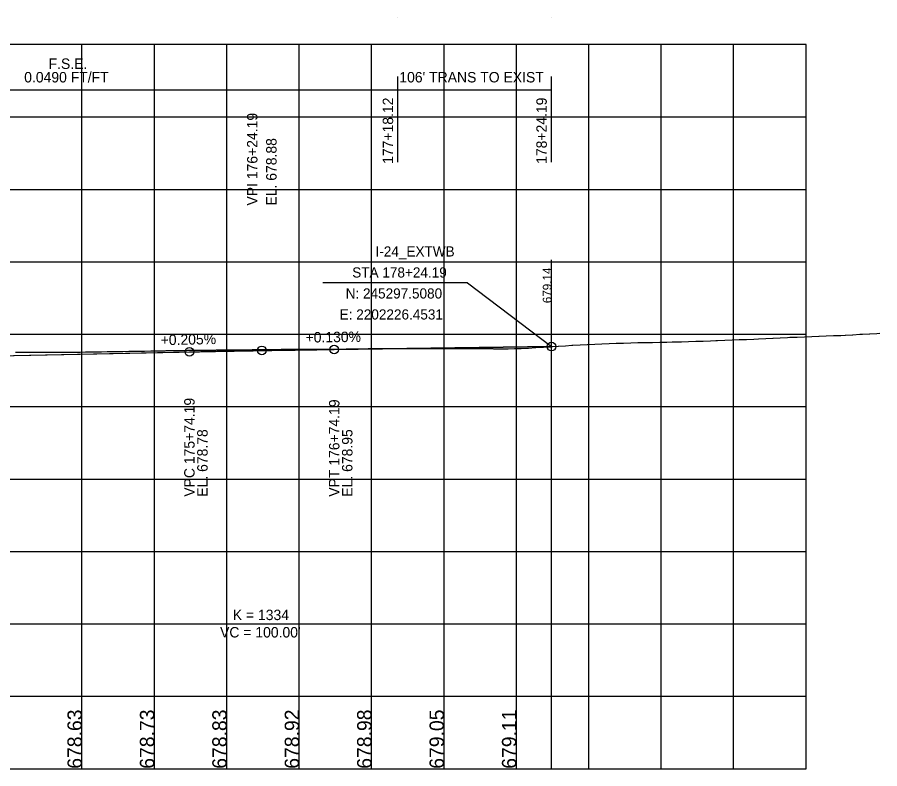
# Model space of a CAD drawing. Extents: x -7164 to 2214450, y -19642 to 253469.
# Drawn here: x 955 to 1551, y -15000 to -14481 of the extents above; entities that cross this region are included whole.
import ezdxf

# ---------------------------------------------------------------- set-up
doc = ezdxf.new("R2010")
doc.units = 0
for name, color, linetype in [('DESIGN - PROFILE - Proposed', 7, 'Continuous'), ('DESIGN - PROFILE - Proposed Curve Text', 7, 'Continuous'), ('DESIGN - PROFILE - Proposed Text', 7, 'Continuous'), ('DESIGN - SCRATCH - User 1', 7, 'Continuous'), ('DESIGN - SHEET - Light Grid', 7, 'Continuous'), ('SURVEY - PROFILE - Ground Line with Text', 7, 'Continuous'), ('XTREE', 7, 'Continuous')]:
    doc.layers.add(name, color=color, linetype=linetype)

msp = doc.modelspace()

# ---------------------------------------------------------------- linework, layer by layer
at = {"layer": 'DESIGN - PROFILE - Proposed'}
for p, q in [((1174.19, -14710.5), (1324.19, -14708.55)), ((1174.19, -14710.5), (1324.19, -14708.55)), ((654.39, -14720.78), (1074.19, -14712.18)), ((654.39, -14720.78), (1074.19, -14712.18))]:
    msp.add_line(p, q, dxfattribs=at)
msp.add_spline([(1074.19, -14712.18), (1076.19, -14712.14), (1078.19, -14712.1), (1080.19, -14712.06), (1082.19, -14712.02), (1084.19, -14711.98), (1086.19, -14711.94), (1088.19, -14711.9), (1090.19, -14711.86), (1092.19, -14711.82), (1094.19, -14711.78), (1096.19, -14711.74), (1098.19, -14711.71), (1100.19, -14711.67), (1102.19, -14711.63), (1104.19, -14711.6), (1106.19, -14711.56), (1108.19, -14711.52), (1110.19, -14711.49), (1112.19, -14711.45), (1114.19, -14711.42), (1116.19, -14711.38), (1118.19, -14711.35), (1120.19, -14711.31), (1122.19, -14711.28), (1124.19, -14711.25), (1126.19, -14711.21), (1128.19, -14711.18), (1130.19, -14711.15), (1132.19, -14711.11), (1134.19, -14711.08), (1136.19, -14711.05), (1138.19, -14711.02), (1140.19, -14710.99), (1142.19, -14710.96), (1144.19, -14710.93), (1146.19, -14710.9), (1148.19, -14710.87), (1150.19, -14710.84), (1152.19, -14710.81), (1154.19, -14710.78), (1156.19, -14710.75), (1158.19, -14710.72), (1160.19, -14710.69), (1162.19, -14710.66), (1164.19, -14710.64), (1166.19, -14710.61), (1168.19, -14710.58), (1170.19, -14710.55), (1172.19, -14710.53), (1174.19, -14710.5)], degree=3, dxfattribs=at)
msp.add_spline([(1074.19, -14712.18), (1076.19, -14712.14), (1078.19, -14712.1), (1080.19, -14712.06), (1082.19, -14712.02), (1084.19, -14711.98), (1086.19, -14711.94), (1088.19, -14711.9), (1090.19, -14711.86), (1092.19, -14711.82), (1094.19, -14711.78), (1096.19, -14711.74), (1098.19, -14711.71), (1100.19, -14711.67), (1102.19, -14711.63), (1104.19, -14711.6), (1106.19, -14711.56), (1108.19, -14711.52), (1110.19, -14711.49), (1112.19, -14711.45), (1114.19, -14711.42), (1116.19, -14711.38), (1118.19, -14711.35), (1120.19, -14711.31), (1122.19, -14711.28), (1124.19, -14711.25), (1126.19, -14711.21), (1128.19, -14711.18), (1130.19, -14711.15), (1132.19, -14711.11), (1134.19, -14711.08), (1136.19, -14711.05), (1138.19, -14711.02), (1140.19, -14710.99), (1142.19, -14710.96), (1144.19, -14710.93), (1146.19, -14710.9), (1148.19, -14710.87), (1150.19, -14710.84), (1152.19, -14710.81), (1154.19, -14710.78), (1156.19, -14710.75), (1158.19, -14710.72), (1160.19, -14710.69), (1162.19, -14710.66), (1164.19, -14710.64), (1166.19, -14710.61), (1168.19, -14710.58), (1170.19, -14710.55), (1172.19, -14710.53), (1174.19, -14710.5)], degree=3, dxfattribs=at)
at = {"layer": 'DESIGN - PROFILE - Proposed Curve Text'}
for p, q in [((1218.12, -14581.14), (1218.12, -14522.09)), ((1218.12, -14581.14), (1218.12, -14522.09)), ((1324.19, -14581.14), (1324.19, -14522.09)), ((1324.19, -14581.14), (1324.19, -14522.09)), ((762.87, -14531.14), (1218.12, -14531.14)), ((762.87, -14531.14), (1218.12, -14531.14)), ((1218.12, -14531.14), (1324.19, -14531.14)), ((1218.12, -14531.14), (1324.19, -14531.14))]:
    msp.add_line(p, q, dxfattribs=at)
at = {"layer": 'DESIGN - PROFILE - Proposed Text'}
for p, q in [((1266.27, -14664.58), (1166.27, -14664.58)), ((1266.27, -14664.58), (1166.27, -14664.58)), ((1074.19, -14712.18), (1121.19, -14711.21)), ((1074.19, -14712.18), (1121.19, -14711.21)), ((1174.19, -14710.5), (1127.19, -14711.11)), ((1174.19, -14710.5), (1127.19, -14711.11))]:
    msp.add_line(p, q, dxfattribs=at)
msp.add_lwpolyline([(1266.27, -14664.58), (1324.19, -14708.55)], dxfattribs=at)
msp.add_lwpolyline([(1266.27, -14664.58), (1324.19, -14708.55)], dxfattribs=at)
for centre in [(1074.19, -14712.18), (1074.19, -14712.18), (1124.19, -14711.15), (1124.19, -14711.15), (1174.19, -14710.5), (1174.19, -14710.5), (1324.19, -14708.55), (1324.19, -14708.55)]:
    msp.add_circle(centre, 3, dxfattribs=at)
at = {"layer": 'DESIGN - SCRATCH - User 1'}
for p, q in [((1500, -14500), (0, -14500)), ((1500, -14500), (0, -14500)), ((1500, -15000), (1500, -14500)), ((1500, -15000), (1500, -14500)), ((0, -15000), (1500, -15000)), ((0, -15000), (1500, -15000))]:
    msp.add_line(p, q, dxfattribs=at)
at = {"layer": 'DESIGN - SHEET - Light Grid'}
for p, q in [((1000, -15000), (1000, -14500)), ((1000, -15000), (1000, -14500)), ((1050, -15000), (1050, -14500)), ((1050, -15000), (1050, -14500)), ((1100, -15000), (1100, -14500)), ((1100, -15000), (1100, -14500)), ((1150, -15000), (1150, -14500)), ((1150, -15000), (1150, -14500)), ((1200, -15000), (1200, -14500)), ((1200, -15000), (1200, -14500)), ((1250, -15000), (1250, -14500)), ((1250, -15000), (1250, -14500)), ((1300, -15000), (1300, -14500)), ((1300, -15000), (1300, -14500)), ((1350, -15000), (1350, -14500)), ((1350, -15000), (1350, -14500)), ((1400, -15000), (1400, -14500)), ((1400, -15000), (1400, -14500)), ((1450, -15000), (1450, -14500)), ((1450, -15000), (1450, -14500)), ((0, -14550), (1500, -14550)), ((0, -14550), (1500, -14550)), ((0, -14600), (1500, -14600)), ((0, -14600), (1500, -14600)), ((0, -14650), (1500, -14650)), ((0, -14650), (1500, -14650)), ((0, -14700), (1500, -14700)), ((0, -14700), (1500, -14700)), ((0, -14750), (1500, -14750)), ((0, -14750), (1500, -14750)), ((0, -14800), (1500, -14800)), ((0, -14800), (1500, -14800)), ((0, -14850), (1500, -14850)), ((0, -14850), (1500, -14850)), ((0, -14900), (1500, -14900)), ((0, -14900), (1500, -14900)), ((0, -14950), (1500, -14950)), ((0, -14950), (1500, -14950)), ((0, -15000), (1400, -15000)), ((0, -15000), (1400, -15000))]:
    msp.add_line(p, q, dxfattribs=at)
at = {"layer": 'SURVEY - PROFILE - Ground Line with Text'}
for points in [[(1443.92, -14704.11), (1448.89, -14703.91), (1448.92, -14703.91), (1453.89, -14703.71), (1453.92, -14703.71), (1458.88, -14703.52), (1458.92, -14703.52), (1463.88, -14703.32), (1463.93, -14703.32), (1467.13, -14703.16), (1467.18, -14703.16), (1472.12, -14702.92), (1472.18, -14702.92), (1477.12, -14702.68), (1477.19, -14702.68), (1482.12, -14702.44), (1482.19, -14702.44), (1487.12, -14702.2), (1488.86, -14702.13), (1488.94, -14702.12), (1493.86, -14701.91), (1493.94, -14701.91), (1498.86, -14701.72), (1498.94, -14701.72), (1503.86, -14701.53), (1503.94, -14701.53), (1508.85, -14701.34), (1508.94, -14701.33), (1513.85, -14701.15), (1513.94, -14701.14), (1518.85, -14700.95), (1518.94, -14700.95), (1523.85, -14700.76), (1523.94, -14700.76), (1527.1, -14700.59), (1527.2, -14700.58), (1532.1, -14700.32), (1532.2, -14700.32), (1537.1, -14700.06), (1538.84, -14699.97), (1538.94, -14699.96), (1543.84, -14699.72), (1543.95, -14699.71), (1548.84, -14699.46), (1548.95, -14699.46), (1550.87, -14699.36)], [(1443.92, -14704.11), (1448.89, -14703.91), (1448.92, -14703.91), (1453.89, -14703.71), (1453.92, -14703.71), (1458.88, -14703.52), (1458.92, -14703.52), (1463.88, -14703.32), (1463.93, -14703.32), (1467.13, -14703.16), (1467.18, -14703.16), (1472.12, -14702.92), (1472.18, -14702.92), (1477.12, -14702.68), (1477.19, -14702.68), (1482.12, -14702.44), (1482.19, -14702.44), (1487.12, -14702.2), (1488.86, -14702.13), (1488.94, -14702.12), (1493.86, -14701.91), (1493.94, -14701.91), (1498.86, -14701.72), (1498.94, -14701.72), (1503.86, -14701.53), (1503.94, -14701.53), (1508.85, -14701.34), (1508.94, -14701.33), (1513.85, -14701.15), (1513.94, -14701.14), (1518.85, -14700.95), (1518.94, -14700.95), (1523.85, -14700.76), (1523.94, -14700.76), (1527.1, -14700.59), (1527.2, -14700.58), (1532.1, -14700.32), (1532.2, -14700.32), (1537.1, -14700.06), (1538.84, -14699.97), (1538.94, -14699.96), (1543.84, -14699.72), (1543.95, -14699.71), (1548.84, -14699.46), (1548.95, -14699.46), (1550.87, -14699.36)], [(1187.52, -14710.09), (1187.91, -14710.09), (1192.52, -14710.02), (1192.94, -14710.02), (1197.52, -14709.95), (1197.96, -14709.95), (1202.52, -14709.87), (1206.75, -14709.86), (1207.21, -14709.86), (1211.77, -14709.85), (1212.21, -14709.85), (1216.79, -14709.84), (1217.21, -14709.85), (1221.81, -14709.83), (1222.21, -14709.84), (1226.83, -14709.83), (1227.21, -14709.84), (1231.85, -14709.82), (1232.21, -14709.83), (1233.77, -14709.83), (1234.14, -14709.84), (1238.76, -14709.86), (1239.08, -14709.88), (1243.64, -14709.9), (1244.1, -14709.87), (1248.61, -14709.89), (1249.11, -14709.86), (1253.59, -14709.87), (1254.13, -14709.84), (1258.57, -14709.85), (1259.14, -14709.81), (1263.55, -14709.82), (1264.15, -14709.78), (1264.22, -14709.78), (1268.6, -14709.82), (1269.22, -14709.83), (1273.6, -14709.87), (1274.22, -14709.88), (1278.6, -14709.92), (1279.22, -14709.92), (1283.61, -14709.96), (1284.22, -14709.97), (1288.62, -14710), (1289.21, -14710.01), (1293.63, -14710.05), (1294.2, -14710.04), (1298.64, -14709.95), (1303.13, -14709.85), (1303.3, -14709.84), (1307.96, -14709.56), (1308.32, -14709.53), (1313.15, -14709.24), (1313.36, -14709.23), (1318.28, -14708.93), (1318.38, -14708.91), (1318.67, -14708.91), (1323.65, -14708.61), (1323.91, -14708.57), (1323.95, -14708.57), (1324.92, -14708.51), (1328.91, -14708.28), (1328.94, -14708.28), (1333.91, -14707.99), (1333.94, -14707.99), (1338.35, -14707.63), (1338.91, -14707.6), (1338.93, -14707.61), (1343.91, -14707.34), (1343.93, -14707.34), (1348.91, -14707.08), (1348.93, -14707.08), (1349.07, -14707.05), (1354.03, -14706.79), (1358.99, -14706.61), (1363.96, -14706.43), (1368.93, -14706.25), (1373.91, -14706.07), (1373.93, -14706.07), (1378.91, -14705.89), (1378.93, -14705.89), (1383.91, -14705.71), (1387.75, -14705.68), (1388.91, -14705.66), (1393.82, -14705.59), (1393.91, -14705.59), (1398.91, -14705.51), (1403.91, -14705.44), (1407.46, -14705.33), (1408.91, -14705.29), (1413.91, -14705.14), (1418.9, -14704.99), (1423.9, -14704.83), (1428.9, -14704.68), (1428.91, -14704.68), (1433.9, -14704.53), (1433.92, -14704.53), (1437.66, -14704.36), (1438.9, -14704.31), (1438.92, -14704.31), (1443.89, -14704.11), (1443.92, -14704.11)], [(1187.52, -14710.09), (1187.91, -14710.09), (1192.52, -14710.02), (1192.94, -14710.02), (1197.52, -14709.95), (1197.96, -14709.95), (1202.52, -14709.87), (1206.75, -14709.86), (1207.21, -14709.86), (1211.77, -14709.85), (1212.21, -14709.85), (1216.79, -14709.84), (1217.21, -14709.85), (1221.81, -14709.83), (1222.21, -14709.84), (1226.83, -14709.83), (1227.21, -14709.84), (1231.85, -14709.82), (1232.21, -14709.83), (1233.77, -14709.83), (1234.14, -14709.84), (1238.76, -14709.86), (1239.08, -14709.88), (1243.64, -14709.9), (1244.1, -14709.87), (1248.61, -14709.89), (1249.11, -14709.86), (1253.59, -14709.87), (1254.13, -14709.84), (1258.57, -14709.85), (1259.14, -14709.81), (1263.55, -14709.82), (1264.15, -14709.78), (1264.22, -14709.78), (1268.6, -14709.82), (1269.22, -14709.83), (1273.6, -14709.87), (1274.22, -14709.88), (1278.6, -14709.92), (1279.22, -14709.92), (1283.61, -14709.96), (1284.22, -14709.97), (1288.62, -14710), (1289.21, -14710.01), (1293.63, -14710.05), (1294.2, -14710.04), (1298.64, -14709.95), (1303.13, -14709.85), (1303.3, -14709.84), (1307.96, -14709.56), (1308.32, -14709.53), (1313.15, -14709.24), (1313.36, -14709.23), (1318.28, -14708.93), (1318.38, -14708.91), (1318.67, -14708.91), (1323.65, -14708.61), (1323.91, -14708.57), (1323.95, -14708.57), (1324.92, -14708.51), (1328.91, -14708.28), (1328.94, -14708.28), (1333.91, -14707.99), (1333.94, -14707.99), (1338.35, -14707.63), (1338.91, -14707.6), (1338.93, -14707.61), (1343.91, -14707.34), (1343.93, -14707.34), (1348.91, -14707.08), (1348.93, -14707.08), (1349.07, -14707.05), (1354.03, -14706.79), (1358.99, -14706.61), (1363.96, -14706.43), (1368.93, -14706.25), (1373.91, -14706.07), (1373.93, -14706.07), (1378.91, -14705.89), (1378.93, -14705.89), (1383.91, -14705.71), (1387.75, -14705.68), (1388.91, -14705.66), (1393.82, -14705.59), (1393.91, -14705.59), (1398.91, -14705.51), (1403.91, -14705.44), (1407.46, -14705.33), (1408.91, -14705.29), (1413.91, -14705.14), (1418.9, -14704.99), (1423.9, -14704.83), (1428.9, -14704.68), (1428.91, -14704.68), (1433.9, -14704.53), (1433.92, -14704.53), (1437.66, -14704.36), (1438.9, -14704.31), (1438.92, -14704.31), (1443.89, -14704.11), (1443.92, -14704.11)], [(954.15, -14712.41), (957.3, -14712.4), (959.09, -14712.4), (962.31, -14712.4), (964.03, -14712.4), (967.33, -14712.39), (968.98, -14712.39), (972.34, -14712.39), (973.92, -14712.39), (977.35, -14712.39), (978.87, -14712.39), (982.36, -14712.39), (983.83, -14712.39), (987.37, -14712.39), (988.78, -14712.39), (992.38, -14712.39), (993.74, -14712.4), (997.39, -14712.33), (998.67, -14712.31), (1002.4, -14712.24), (1003.61, -14712.23), (1007.41, -14712.16), (1008.55, -14712.15), (1012.42, -14712.08), (1013.49, -14712.07), (1017.43, -14711.99), (1018.44, -14711.99), (1022.44, -14711.91), (1023.39, -14711.91), (1027.45, -14711.84), (1028.34, -14711.83), (1032.45, -14711.76), (1033.29, -14711.75), (1037.46, -14711.68), (1038.24, -14711.68), (1042.47, -14711.61), (1043.2, -14711.6), (1047.47, -14711.53), (1048.16, -14711.51), (1052.48, -14711.44), (1053.12, -14711.42), (1057.48, -14711.36), (1058.09, -14711.34), (1062.49, -14711.28), (1063.05, -14711.26), (1067.49, -14711.2), (1068.02, -14711.18), (1072.5, -14711.12), (1073, -14711.11), (1077.5, -14711.05), (1077.97, -14711.05), (1082.5, -14711), (1082.94, -14710.99), (1087.51, -14710.94), (1087.92, -14710.94), (1092.51, -14710.89), (1092.9, -14710.88), (1097.51, -14710.83), (1097.85, -14710.83), (1102.52, -14710.77), (1102.8, -14710.77), (1107.52, -14710.72), (1107.76, -14710.71), (1112.53, -14710.66), (1112.72, -14710.66), (1117.53, -14710.61), (1117.68, -14710.61), (1122.53, -14710.56), (1122.64, -14710.56), (1127.54, -14710.51), (1127.61, -14710.51), (1132.54, -14710.47), (1132.58, -14710.47), (1137.54, -14710.42), (1138.21, -14710.42), (1142.54, -14710.42), (1142.59, -14710.42), (1147.54, -14710.42), (1147.63, -14710.41), (1152.53, -14710.41), (1152.67, -14710.4), (1157.53, -14710.39), (1157.71, -14710.39), (1162.53, -14710.38), (1162.74, -14710.37), (1167.53, -14710.36), (1167.76, -14710.35), (1172.53, -14710.34), (1172.78, -14710.33), (1177.53, -14710.26), (1177.83, -14710.25), (1182.52, -14710.18), (1182.88, -14710.17), (1187.52, -14710.09)], [(954.15, -14712.41), (957.3, -14712.4), (959.09, -14712.4), (962.31, -14712.4), (964.03, -14712.4), (967.33, -14712.39), (968.98, -14712.39), (972.34, -14712.39), (973.92, -14712.39), (977.35, -14712.39), (978.87, -14712.39), (982.36, -14712.39), (983.83, -14712.39), (987.37, -14712.39), (988.78, -14712.39), (992.38, -14712.39), (993.74, -14712.4), (997.39, -14712.33), (998.67, -14712.31), (1002.4, -14712.24), (1003.61, -14712.23), (1007.41, -14712.16), (1008.55, -14712.15), (1012.42, -14712.08), (1013.49, -14712.07), (1017.43, -14711.99), (1018.44, -14711.99), (1022.44, -14711.91), (1023.39, -14711.91), (1027.45, -14711.84), (1028.34, -14711.83), (1032.45, -14711.76), (1033.29, -14711.75), (1037.46, -14711.68), (1038.24, -14711.68), (1042.47, -14711.61), (1043.2, -14711.6), (1047.47, -14711.53), (1048.16, -14711.51), (1052.48, -14711.44), (1053.12, -14711.42), (1057.48, -14711.36), (1058.09, -14711.34), (1062.49, -14711.28), (1063.05, -14711.26), (1067.49, -14711.2), (1068.02, -14711.18), (1072.5, -14711.12), (1073, -14711.11), (1077.5, -14711.05), (1077.97, -14711.05), (1082.5, -14711), (1082.94, -14710.99), (1087.51, -14710.94), (1087.92, -14710.94), (1092.51, -14710.89), (1092.9, -14710.88), (1097.51, -14710.83), (1097.85, -14710.83), (1102.52, -14710.77), (1102.8, -14710.77), (1107.52, -14710.72), (1107.76, -14710.71), (1112.53, -14710.66), (1112.72, -14710.66), (1117.53, -14710.61), (1117.68, -14710.61), (1122.53, -14710.56), (1122.64, -14710.56), (1127.54, -14710.51), (1127.61, -14710.51), (1132.54, -14710.47), (1132.58, -14710.47), (1137.54, -14710.42), (1138.21, -14710.42), (1142.54, -14710.42), (1142.59, -14710.42), (1147.54, -14710.42), (1147.63, -14710.41), (1152.53, -14710.41), (1152.67, -14710.4), (1157.53, -14710.39), (1157.71, -14710.39), (1162.53, -14710.38), (1162.74, -14710.37), (1167.53, -14710.36), (1167.76, -14710.35), (1172.53, -14710.34), (1172.78, -14710.33), (1177.53, -14710.26), (1177.83, -14710.25), (1182.52, -14710.18), (1182.88, -14710.17), (1187.52, -14710.09)]]:
    msp.add_lwpolyline(points, dxfattribs=at)
at = {"layer": 'XTREE'}
for p, q in [((1218.12, -14481.14), (1218.12, -14481.14)), ((1218.12, -14481.14), (1218.12, -14481.14)), ((1324.19, -14481.14), (1324.19, -14481.14)), ((1324.19, -14481.14), (1324.19, -14481.14)), ((1324.19, -14708.55), (1124.19, -14711.15)), ((1324.19, -14708.55), (1124.19, -14711.15)), ((554.39, -14722.83), (1124.19, -14711.15)), ((554.39, -14722.83), (1124.19, -14711.15))]:
    msp.add_line(p, q, dxfattribs=at)
msp.add_lwpolyline([(0, -15000), (1324.19, -15000), (1324.19, -14648.63)], dxfattribs=at)
msp.add_lwpolyline([(0, -15000), (1324.19, -15000), (1324.19, -14648.63)], dxfattribs=at)

# ---------------------------------------------------------------- texts
at = {"layer": 'DESIGN - PROFILE - Proposed Curve Text'}
for s, p in [('F.S.E.', (976.96, -14516.82)), ('0.0490 FT/FT', (960.13, -14526.14)), ("106' TRANS TO EXIST", (1219.14, -14526.14)), ('K = 1334', (1104.16, -14897.37)), ('K = 1334', (1104.16, -14897.37)), ("VC = 100.00'", (1095.37, -14909.37)), ("VC = 100.00'", (1095.37, -14909.37))]:
    msp.add_text(s, height=7.2, dxfattribs=at).set_placement(p)
for s, height, rotation, p in [('F.S.E.', 7.2, 360, (976.96, -14516.82)), ('0.0490 FT/FT', 7.2, 360, (960.13, -14526.14)), ("106' TRANS TO EXIST", 7.2, 360, (1219.14, -14526.14)), ('177+18.12', 7.2, 90, (1214.88, -14582.39)), ('177+18.12', 7.2, 90, (1214.88, -14582.39)), ('178+24.19', 7.2, 90, (1320.96, -14582.39)), ('178+24.19', 7.2, 90, (1320.96, -14582.39)), ('VPI 176+24.19', 7.2, 90, (1121.19, -14611.15)), ('VPI 176+24.19', 7.2, 90, (1121.19, -14611.15)), ('EL. 678.88', 7.2, 90, (1134.39, -14611.15)), ('EL. 678.88', 7.2, 90, (1134.39, -14611.15)), ('679.14', 6, 90, (1324.19, -14678.55)), ('679.14', 6, 90, (1324.19, -14678.55))]:
    msp.add_text(s, height=height, rotation=rotation, dxfattribs=at).set_placement(p)
at = {"layer": 'DESIGN - PROFILE - Proposed Text'}
for s, p in [('I-24_EXTWB', (1202.71, -14646.33)), ('I-24_EXTWB', (1202.71, -14646.33)), ('STA 178+24.19', (1186.61, -14660.83)), ('STA 178+24.19', (1186.61, -14660.83)), ('N: 245297.5080 ', (1182.09, -14675.33)), ('N: 245297.5080 ', (1182.09, -14675.33)), ('E: 2202226.4531 ', (1177.96, -14689.83)), ('E: 2202226.4531 ', (1177.96, -14689.83))]:
    msp.add_text(s, height=7, dxfattribs=at).set_placement(p)
for s, height, rotation, p in [('+0.205%', 7.2, 1.17421, (1054.43, -14707.58)), ('+0.205%', 7.2, 1.17421, (1054.43, -14707.58)), ('+0.130%', 7.2, 0.7448, (1154.45, -14705.76)), ('+0.130%', 7.2, 0.7448, (1154.45, -14705.76)), ('VPC 175+74.19 ', 7.2, 90, (1077.79, -14812.18)), ('VPC 175+74.19 ', 7.2, 90, (1077.79, -14812.18)), ('VPT 176+74.19 ', 7.2, 90, (1177.79, -14812.18)), ('VPT 176+74.19 ', 7.2, 90, (1177.79, -14812.18)), ('EL. 678.78', 7.2, 90, (1086.79, -14812.18)), ('EL. 678.78', 7.2, 90, (1086.79, -14812.18)), ('EL. 678.95', 7.2, 90, (1186.79, -14812.18)), ('EL. 678.95', 7.2, 90, (1186.79, -14812.18)), ('678.63', 10, 90, (1000, -15000)), ('678.63', 10, 90, (1000, -15000)), ('678.73', 10, 90, (1050, -15000)), ('678.73', 10, 90, (1050, -15000)), ('678.83', 10, 90, (1100, -15000)), ('678.83', 10, 90, (1100, -15000)), ('678.92', 10, 90, (1150, -15000)), ('678.92', 10, 90, (1150, -15000)), ('678.98', 10, 90, (1200, -15000)), ('678.98', 10, 90, (1200, -15000)), ('679.05', 10, 90, (1250, -15000)), ('679.05', 10, 90, (1250, -15000)), ('679.11', 10, 90, (1300, -15000)), ('679.11', 10, 90, (1300, -15000))]:
    msp.add_text(s, height=height, rotation=rotation, dxfattribs=at).set_placement(p)

doc.saveas('drawing.dxf')
